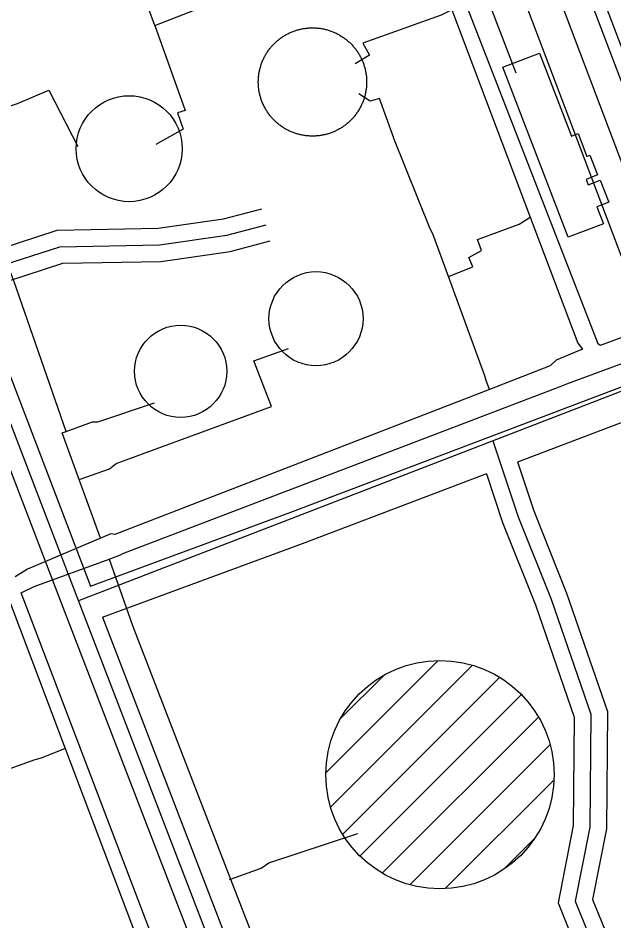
# Model space of a CAD drawing. Extents: x 3694830 to 3732949, y 415201 to 440970.
# Drawn here: x 3710513 to 3711050, y 434490 to 435304 of the extents above; entities that cross this region are included whole.
import ezdxf

# ---------------------------------------------------------------- set-up
doc = ezdxf.new("R2010")
doc.units = 0
for name, color, linetype in [('V-BLDG-OTLN', 7, 'Continuous'), ('V-DOMW-TANK', 7, 'Continuous'), ('V-RIVR-EDGE', 7, 'Continuous'), ('V-ROAD-CNTR', 7, 'Continuous'), ('V-UTIL-LINE', 7, 'Continuous')]:
    doc.layers.add(name, color=color, linetype=linetype)

msp = doc.modelspace()

# ---------------------------------------------------------------- linework, layer by layer
at = {"layer": 'V-BLDG-OTLN'}
msp.add_lwpolyline([(3710950, 435259.15), (3710983.24, 435271.98), (3711012.11, 435197.17), (3711017.88, 435199.4), (3711025.79, 435178.89), (3711028.57, 435179.96), (3711035.43, 435162.17), (3711025.06, 435158.16), (3711026.97, 435153.2), (3711037.9, 435157.42), (3711045.59, 435137.49), (3711034.94, 435133.38), (3711040.81, 435118.15), (3711009.13, 435105.92)], close=True, dxfattribs=at)
at = {"layer": 'V-DOMW-TANK'}
for p, q in [((3710790.8, 434623.66), (3710891.43, 434724.3)), ((3710795, 434592.51), (3710922.66, 434720.16)), ((3710803.94, 434672.16), (3710843.12, 434711.34)), ((3710805.89, 434568.04), (3710947.08, 434709.23)), ((3710821.51, 434548.31), (3710966.75, 434693.54)), ((3710841.42, 434532.86), (3710982.12, 434673.57)), ((3710866.38, 434522.46), (3710992.65, 434648.74)), ((3710898.22, 434518.95), (3710996.05, 434616.78)), ((3710951.05, 434536.42), (3710978.18, 434563.55))]:
    msp.add_line(p, q, dxfattribs=at)
for points in [[(3710747.15, 435283.32), (3710747.8, 435283.86), (3710748.47, 435284.39), (3710749.14, 435284.91), (3710749.83, 435285.42), (3710750.52, 435285.91), (3710751.22, 435286.4), (3710751.93, 435286.87), (3710752.65, 435287.33), (3710753.37, 435287.77), (3710754.11, 435288.2), (3710754.85, 435288.62), (3710755.6, 435289.03), (3710756.35, 435289.42), (3710757.12, 435289.81), (3710757.88, 435290.17), (3710758.66, 435290.53), (3710759.44, 435290.87), (3710760.23, 435291.19), (3710761.02, 435291.51), (3710761.81, 435291.81), (3710762.62, 435292.09), (3710763.43, 435292.36), (3710764.24, 435292.62), (3710765.06, 435292.86), (3710765.88, 435293.09), (3710766.7, 435293.31), (3710767.53, 435293.51), (3710768.36, 435293.69), (3710769.19, 435293.86), (3710770.03, 435294.02), (3710770.87, 435294.16), (3710771.71, 435294.29), (3710772.56, 435294.4), (3710773.41, 435294.5), (3710774.25, 435294.58), (3710775.1, 435294.65), (3710775.95, 435294.7), (3710776.8, 435294.74), (3710777.66, 435294.76), (3710778.51, 435294.77), (3710779.36, 435294.76), (3710780.21, 435294.74), (3710781.06, 435294.7), (3710781.91, 435294.65), (3710782.76, 435294.59), (3710783.61, 435294.5), (3710784.46, 435294.41), (3710785.3, 435294.3), (3710786.14, 435294.17), (3710786.98, 435294.04), (3710787.82, 435293.88), (3710788.66, 435293.71), (3710789.49, 435293.53), (3710790.32, 435293.33), (3710791.14, 435293.12), (3710791.96, 435292.89), (3710792.78, 435292.65), (3710793.59, 435292.39), (3710794.4, 435292.12), (3710795.2, 435291.84), (3710796, 435291.54), (3710796.79, 435291.23), (3710797.58, 435290.91), (3710798.36, 435290.57), (3710799.14, 435290.22), (3710799.91, 435289.85), (3710800.67, 435289.47), (3710801.43, 435289.08), (3710802.18, 435288.67), (3710802.92, 435288.25), (3710803.65, 435287.82), (3710804.38, 435287.38), (3710805.1, 435286.92), (3710805.81, 435286.45), (3710806.51, 435285.97), (3710807.21, 435285.47), (3710807.89, 435284.97), (3710808.57, 435284.45), (3710809.23, 435283.92), (3710809.89, 435283.38), (3710810.54, 435282.83), (3710811.18, 435282.26), (3710811.81, 435281.69), (3710812.43, 435281.1), (3710813.04, 435280.5), (3710813.63, 435279.9), (3710814.22, 435279.28), (3710814.79, 435278.65), (3710815.36, 435278.01), (3710815.92, 435277.37), (3710816.46, 435276.71), (3710816.99, 435276.04), (3710817.51, 435275.37), (3710818.02, 435274.68), (3710818.51, 435273.99), (3710818.99, 435273.29), (3710819.46, 435272.58), (3710819.92, 435271.86), (3710820.37, 435271.14), (3710820.8, 435270.4)], [(3710747.21, 435208.53), (3710746.57, 435209.08), (3710745.93, 435209.65), (3710745.3, 435210.22), (3710744.68, 435210.81), (3710744.07, 435211.4), (3710743.47, 435212.01), (3710742.89, 435212.63), (3710742.31, 435213.26), (3710741.75, 435213.9), (3710741.19, 435214.54), (3710740.65, 435215.2), (3710740.12, 435215.86), (3710739.6, 435216.54), (3710739.09, 435217.23), (3710738.6, 435217.92), (3710738.11, 435218.62), (3710737.64, 435219.33), (3710737.18, 435220.05), (3710736.74, 435220.77), (3710736.31, 435221.51), (3710735.89, 435222.25), (3710735.48, 435223), (3710735.08, 435223.75), (3710734.7, 435224.51), (3710734.33, 435225.28), (3710733.98, 435226.06), (3710733.64, 435226.84), (3710733.31, 435227.62), (3710733, 435228.42), (3710732.7, 435229.21), (3710732.42, 435230.02), (3710732.15, 435230.83), (3710731.89, 435231.64), (3710731.65, 435232.45), (3710731.42, 435233.28), (3710731.2, 435234.1), (3710731, 435234.93), (3710730.82, 435235.76), (3710730.65, 435236.59), (3710730.49, 435237.43), (3710730.35, 435238.27), (3710730.23, 435239.11), (3710730.11, 435239.96), (3710730.01, 435240.8), (3710729.93, 435241.65), (3710729.87, 435242.5), (3710729.81, 435243.35), (3710729.77, 435244.2), (3710729.75, 435245.05), (3710729.74, 435245.91), (3710729.75, 435246.76), (3710729.77, 435247.61), (3710729.81, 435248.46), (3710729.86, 435249.31), (3710729.92, 435250.16), (3710730.01, 435251.01), (3710730.1, 435251.86), (3710730.21, 435252.7), (3710730.34, 435253.54), (3710730.48, 435254.38), (3710730.63, 435255.22), (3710730.8, 435256.06), (3710730.98, 435256.89), (3710731.18, 435257.72), (3710731.39, 435258.54), (3710731.62, 435259.36), (3710731.86, 435260.18), (3710732.12, 435260.99), (3710732.39, 435261.8), (3710732.67, 435262.6), (3710732.97, 435263.4), (3710733.28, 435264.2), (3710733.61, 435264.98), (3710733.94, 435265.76), (3710734.3, 435266.54), (3710734.66, 435267.31), (3710735.04, 435268.07), (3710735.44, 435268.83), (3710735.84, 435269.58), (3710736.26, 435270.32), (3710736.69, 435271.05), (3710737.14, 435271.78), (3710737.59, 435272.5), (3710738.06, 435273.21), (3710738.54, 435273.91), (3710739.04, 435274.61), (3710739.54, 435275.29), (3710740.06, 435275.97), (3710740.59, 435276.64), (3710741.13, 435277.29), (3710741.69, 435277.94), (3710742.25, 435278.58), (3710742.82, 435279.21), (3710743.41, 435279.83), (3710744.01, 435280.44), (3710744.61, 435281.03), (3710745.23, 435281.62), (3710745.86, 435282.2), (3710746.5, 435282.76), (3710747.15, 435283.32)], [(3710820.8, 435270.4), (3710821.22, 435269.66), (3710821.63, 435268.91), (3710822.02, 435268.16), (3710822.4, 435267.4), (3710822.77, 435266.63), (3710823.13, 435265.85), (3710823.47, 435265.07), (3710823.79, 435264.29), (3710824.1, 435263.49), (3710824.4, 435262.69), (3710824.69, 435261.89), (3710824.96, 435261.09), (3710825.22, 435260.27), (3710825.46, 435259.45), (3710825.69, 435258.64), (3710825.9, 435257.81), (3710826.1, 435256.98), (3710826.29, 435256.15), (3710826.46, 435255.32), (3710826.61, 435254.48), (3710826.76, 435253.64), (3710826.88, 435252.8), (3710827, 435251.95), (3710827.09, 435251.1), (3710827.18, 435250.26), (3710827.24, 435249.41), (3710827.3, 435248.56), (3710827.33, 435247.71), (3710827.36, 435246.85), (3710827.36, 435246), (3710827.36, 435245.15), (3710827.34, 435244.3), (3710827.3, 435243.45), (3710827.25, 435242.6), (3710827.18, 435241.75), (3710827.1, 435240.9), (3710827.01, 435240.05), (3710826.9, 435239.21), (3710826.77, 435238.37), (3710826.63, 435237.52), (3710826.48, 435236.69), (3710826.31, 435235.85), (3710826.12, 435235.02), (3710825.93, 435234.19), (3710825.71, 435233.37), (3710825.49, 435232.55), (3710825.25, 435231.73), (3710824.99, 435230.92), (3710824.72, 435230.11), (3710824.44, 435229.3), (3710824.14, 435228.51), (3710823.83, 435227.71), (3710823.5, 435226.93), (3710823.16, 435226.14), (3710822.81, 435225.37), (3710822.44, 435224.6), (3710822.07, 435223.84), (3710821.67, 435223.08), (3710821.27, 435222.33), (3710820.85, 435221.59)], [(3710820.85, 435221.59), (3710820.42, 435220.86), (3710819.97, 435220.13), (3710819.52, 435219.41), (3710819.05, 435218.7), (3710818.57, 435217.99), (3710818.07, 435217.3), (3710817.56, 435216.62), (3710817.05, 435215.94), (3710816.52, 435215.27), (3710815.98, 435214.61), (3710815.42, 435213.97), (3710814.86, 435213.33), (3710814.28, 435212.7), (3710813.7, 435212.08), (3710813.1, 435211.47), (3710812.49, 435210.87), (3710811.88, 435210.29), (3710811.25, 435209.71), (3710810.61, 435209.15), (3710809.96, 435208.59), (3710809.31, 435208.05), (3710808.64, 435207.52), (3710807.96, 435207), (3710807.28, 435206.49), (3710806.59, 435205.99), (3710805.89, 435205.51), (3710805.18, 435205.04), (3710804.46, 435204.58), (3710803.73, 435204.14), (3710803, 435203.7), (3710802.26, 435203.29), (3710801.51, 435202.88), (3710800.75, 435202.48), (3710799.99, 435202.1), (3710799.22, 435201.74), (3710798.45, 435201.38), (3710797.67, 435201.04), (3710796.88, 435200.71), (3710796.09, 435200.4), (3710795.29, 435200.1), (3710794.49, 435199.82), (3710793.68, 435199.54), (3710792.87, 435199.29), (3710792.05, 435199.04), (3710791.23, 435198.82), (3710790.41, 435198.6), (3710789.58, 435198.4), (3710788.75, 435198.22), (3710787.91, 435198.05), (3710787.08, 435197.89), (3710786.24, 435197.75), (3710785.39, 435197.62), (3710784.55, 435197.51), (3710783.7, 435197.41), (3710782.85, 435197.33), (3710782, 435197.26), (3710781.16, 435197.21), (3710780.3, 435197.17), (3710779.45, 435197.15), (3710778.6, 435197.14), (3710777.75, 435197.15), (3710776.9, 435197.17), (3710776.04, 435197.21), (3710775.2, 435197.26), (3710774.35, 435197.32), (3710773.5, 435197.4), (3710772.65, 435197.5), (3710771.8, 435197.61), (3710770.96, 435197.73), (3710770.12, 435197.88), (3710769.29, 435198.03), (3710768.45, 435198.2), (3710767.62, 435198.38), (3710766.79, 435198.58), (3710765.96, 435198.79), (3710765.14, 435199.02), (3710764.33, 435199.26), (3710763.51, 435199.52), (3710762.71, 435199.78), (3710761.9, 435200.07), (3710761.1, 435200.36), (3710760.31, 435200.68), (3710759.52, 435201), (3710758.75, 435201.34), (3710757.97, 435201.7), (3710757.2, 435202.06), (3710756.44, 435202.44), (3710755.68, 435202.83), (3710754.93, 435203.24), (3710754.19, 435203.66), (3710753.45, 435204.09), (3710752.73, 435204.53), (3710752.01, 435204.99), (3710751.3, 435205.46), (3710750.59, 435205.94), (3710749.9, 435206.44), (3710749.22, 435206.94), (3710748.54, 435207.46), (3710747.87, 435207.99), (3710747.21, 435208.53)]]:
    msp.add_lwpolyline(points, dxfattribs=at)
for centre, radius in [((3710613.35, 435185.81), 47.77), ((3710781.73, 435032.6), 42.38), ((3710659.76, 434985.17), 41.59), ((3710893.45, 434621.64), 102.91)]:
    msp.add_circle(centre, radius, dxfattribs=at)
at = {"layer": 'V-RIVR-EDGE'}
msp.add_spline([(3709416.41, 438923.63), (3709424.2, 438904.77), (3709441.5, 438869.15), (3709450.77, 438855.78), (3709471.73, 438831.06), (3709491.09, 438809.18), (3709508.82, 438785.28), (3709539, 438725.35), (3709552.29, 438701.87), (3709586.93, 438647.6), (3709593.77, 438632.62), (3709609.48, 438608.32), (3709646.12, 438547.17), (3709660.21, 438520.04), (3709671.88, 438499.39), (3709677.92, 438486.03), (3709685.16, 438472.67), (3709701.68, 438446.34), (3709741.56, 438385.59), (3709764.53, 438355.61), (3709775.01, 438339.81), (3709795.15, 438309.43), (3709809.24, 438283.52), (3709836.62, 438236.95), (3709866.83, 438187.14), (3709888.98, 438151.9), (3709906.3, 438125.17), (3709922.82, 438100.46), (3709934.91, 438085.88), (3709970.78, 438036.86), (3709995.37, 438006.87), (3710014.73, 437984.99), (3710041.34, 437953.38), (3710062.31, 437929.47), (3710132.49, 437858.54), (3710157.5, 437830.57), (3710170.8, 437815.17), (3710191.37, 437793.69), (3710222.84, 437764.5), (3710249.05, 437736.13), (3710268.42, 437717.07), (3710289.78, 437688.72), (3710309.53, 437662.38), (3710331.69, 437632.81), (3710343.39, 437618.63), (3710343.77, 437612.16), (3710342.52, 437595.18), (3710341.69, 437587.09), (3710344.09, 437574.95), (3710349.32, 437564.02), (3710357.38, 437554.7), (3710372.31, 437541.72), (3710390.86, 437520.65), (3710416.28, 437497.14), (3710444.93, 437474.82), (3710461.87, 437456.59), (3710478.8, 437433.49), (3710492.11, 437422.14), (3710505.43, 437411.19), (3710519.55, 437396.6), (3710538.5, 437375.12), (3710572.38, 437340.66), (3710589.7, 437314.74), (3710598.97, 437299.35), (3710610.66, 437287.19), (3710630.42, 437265.71), (3710667.13, 437227.61), (3710694.96, 437201.26), (3710719.98, 437180.57), (3710742.58, 437162.32), (3710763.16, 437145.28), (3710783.34, 437129.87), (3710806.36, 437118.09), (3710826.96, 437107.52), (3710844.32, 437094.94), (3710865.3, 437076.69), (3710879.82, 437061.29), (3710892.72, 437046.7), (3710907.66, 437034.94), (3710922.99, 437022.37), (3710947.6, 436998.85), (3710956.48, 436993.17), (3710973.42, 436976.14), (3710992.78, 436956.28), (3711016.18, 436931.96), (3711039.57, 436905.62), (3711072.63, 436865.91), (3711081.48, 436850.93), (3711083.08, 436840.81), (3711081.43, 436829.9), (3711079.39, 436823.03), (3711079.38, 436817.37), (3711081.78, 436806.85), (3711087.82, 436797.53), (3711088.61, 436789.04), (3711091.81, 436776.5), (3711098.25, 436764.35), (3711106.73, 436757.05), (3711115.2, 436750.96), (3711118.01, 436742.87), (3711119.2, 436732.35), (3711119.18, 436721.43), (3711123.99, 436706.06), (3711132.05, 436695.93), (3711146.56, 436677.29), (3711154.62, 436665.54), (3711168.32, 436646.1), (3711177.97, 436623.03), (3711181.56, 436604.01), (3711185.97, 436588.23), (3711194.83, 436571.23), (3711219.42, 436540.84), (3711231.91, 436522.2), (3711251.26, 436500.73), (3711276.67, 436472.36), (3711302.06, 436440.35), (3711327.08, 436416.83), (3711345.23, 436400.61), (3711358.56, 436391.68), (3711362.6, 436391.67), (3711365.03, 436393.29), (3711367.06, 436395.71), (3711360.22, 436410.69), (3711348.95, 436433.76), (3711348.56, 436435.79), (3711350.19, 436441.04), (3711353.43, 436443.46), (3711360.71, 436445.86), (3711370.41, 436443.41), (3711379.69, 436435.71), (3711385.35, 436433.27), (3711393.03, 436433.25), (3711401.93, 436435.25), (3711411.23, 436435.63), (3711418.91, 436432.78), (3711433.43, 436419.4), (3711452.78, 436395.9), (3711476.58, 436370.77), (3711503.19, 436338.76), (3711528.99, 436307.56), (3711539.87, 436292.97), (3711550.76, 436278.79), (3711562.46, 436268.25), (3711578.58, 436248.8), (3711601.94, 436211.14), (3711619.66, 436179.96), (3711638.58, 436146.75), (3711647.84, 436129.34), (3711661.95, 436112.32), (3711680.1, 436094.49), (3711699.46, 436073.01), (3711711.15, 436058.83), (3711730.9, 436031.68), (3711750.26, 436012.63), (3711780.51, 435980.21), (3711801.87, 435951.85), (3711825.64, 435916.61), (3711836.91, 435896.36), (3711875.6, 435841.68), (3711900.17, 435803.2), (3711927.96, 435759.86), (3711955.74, 435708.04), (3711962.56, 435688.21), (3711968.59, 435674.44), (3711979.06, 435653.79), (3711993.17, 435638.39), (3712013.35, 435620.95), (3712024.24, 435612.03), (3712033.92, 435601.49), (3712046.42, 435584.88), (3712059.71, 435563.42), (3712069.37, 435546.41), (3712083.08, 435529.39), (3712097.18, 435509.95), (3712116.96, 435495.34), (3712130.69, 435486.82), (3712141.57, 435473.85), (3712168.59, 435442.65), (3712171.4, 435435.36), (3712183.09, 435419.56), (3712199.62, 435402.13), (3712223.83, 435380.64), (3712242.79, 435359.97), (3712257.3, 435340.93), (3712270.99, 435318.25), (3712283.08, 435302.45), (3712301.62, 435277.34), (3712346.38, 435227.49), (3712366.53, 435199.54), (3712381.44, 435177.66), (3712398.77, 435155.78), (3712416.91, 435132.29), (3712436.61, 435086.54), (3712455.54, 435054.15), (3712466.42, 435037.54), (3712489, 435011.61), (3712512.79, 434986.07), (3712546.27, 434954.04), (3712574.51, 434927.69), (3712607.17, 434886.36), (3712630.95, 434857.59), (3712637.81, 434850.3), (3712652.73, 434835.7), (3712657.97, 434827.2), (3712659.16, 434819.11), (3712661.57, 434812.23), (3712661.96, 434804.95), (3712668.82, 434797.65), (3712682.52, 434779.83), (3712700.66, 434757.14), (3712724.04, 434725.94), (3712742.58, 434702.85), (3712756.29, 434685.83), (3712784.54, 434665.54), (3712804.33, 434653.77), (3712827.35, 434641.58), (3712857.63, 434621.69), (3712868.51, 434609.13), (3712884.65, 434593.32), (3712899.98, 434579.53), (3712922.18, 434563.3), (3712941.55, 434547.08), (3712958.08, 434527.63), (3712978.25, 434505.74), (3712995.19, 434491.14), (3713016.17, 434471.68), (3713032.29, 434449.4), (3713043.36, 434433.46)], degree=3, dxfattribs=at)
at = {"layer": 'V-ROAD-CNTR'}
for points in [[(3710567.82, 436380.16), (3711074.91, 435041.48), (3711096.35, 434986.18)], [(3710029.75, 436192.88), (3710175.06, 435802.71), (3710567.71, 434778.02), (3710862.49, 434012.13)], [(3710021.02, 436173.34), (3710161.03, 435797.41), (3710553.71, 434772.64), (3710848.49, 434006.74)], [(3710697.96, 436121.27), (3711123.96, 434996.68)], [(3711842.21, 435264.02), (3711111.58, 434988.41), (3710567.65, 434778.16)], [(3710465.63, 435086.35), (3710495.92, 435095.35), (3710548.5, 435112.44), (3710639.36, 435114.11), (3710698.46, 435122.71), (3710732.95, 435131.72)], [(3710456.59, 435068.02), (3710500.37, 435081.03), (3710551.01, 435097.49), (3710640.58, 435099.13), (3710701.44, 435107.98), (3710736.74, 435117.2)], [(3710476.39, 435058.25), (3710504.83, 435066.71), (3710553.52, 435082.53), (3710641.81, 435084.15), (3710704.43, 435093.26), (3710740.53, 435102.69)], [(3710476.39, 435058.25), (3710578.62, 434791.48)], [(3710578.62, 434791.48), (3710759.17, 434858.11), (3711096.63, 434986.28)], [(3710963.54, 434903.64), (3711107.62, 434958.37)], [(3710941.16, 434922.53), (3710964.03, 434854.11), (3710993.52, 434779.88), (3711029.4, 434676.02), (3711028.48, 434574.32), (3711015.43, 434507.46), (3711032.12, 434466.26), (3711093.69, 434401.05), (3711142.96, 434334.03), (3711168.63, 434252.03), (3711181.36, 434197.69), (3711189.44, 434154.18), (3711196.65, 434086.34), (3711196.31, 434043.13)], [(3710963.32, 434903.56), (3710978.13, 434859.26), (3711007.58, 434785.1), (3711044.42, 434678.47), (3711043.46, 434572.8), (3711031.01, 434508.96), (3711044.97, 434474.5), (3711105.23, 434410.68), (3711156.53, 434340.9), (3711183.11, 434255.98), (3711196.04, 434200.77), (3711204.3, 434156.35), (3711211.65, 434087.08), (3711211.31, 434043.01)], [(3710589.38, 434763.47), (3710769.69, 434830.02), (3710935.83, 434893.12)], [(3710935.25, 434892.9), (3710949.94, 434848.95), (3710979.45, 434774.66), (3711014.38, 434673.57), (3711013.49, 434575.84), (3710999.86, 434505.96), (3711019.28, 434458.01), (3711082.15, 434391.42), (3711129.39, 434327.16), (3711154.15, 434248.07), (3711166.67, 434194.6), (3711174.59, 434152.02), (3711181.64, 434085.61), (3711181.31, 434043.24)], [(3710589.38, 434763.47), (3710876.48, 434017.52)]]:
    msp.add_lwpolyline(points, dxfattribs=at)
at = {"layer": 'V-UTIL-LINE'}
for p, q in [((3710773.14, 434110.68), (3710515.96, 434785.52)), ((3710704.71, 434527.53), (3710835.57, 434189.24))]:
    msp.add_line(p, q, dxfattribs=at)
for points in [[(3709709.78, 436268.6), (3709757.92, 436139.53), (3709792, 436152.51), (3710134.34, 436282.94), (3710452.62, 436404.2), (3710490.46, 436418.62), (3710489.69, 436416.26), (3710493.31, 436407.31), (3710522.13, 436336.1), (3710521.76, 436332.96), (3710704.94, 435861.32), (3710711.62, 435830.17), (3710781.71, 435648.07), (3710800.3, 435619.65), (3710851.58, 435489.82), (3710860.19, 435493.81), (3710926.79, 435313.49), (3710937.35, 435317.51), (3710961.81, 435254.15)], [(3709792, 436152.51), (3709796, 436141.95), (3709916.53, 436187.92), (3709957.92, 436203.71), (3709963.41, 436203.75), (3709991.46, 436132.58), (3709994.63, 436128.68), (3710031.87, 436030.2), (3710123.72, 435787.31), (3710246.28, 435463.24), (3710425.03, 434990.57), (3710555.59, 434645.3), (3710671.85, 434337.89), (3710759.44, 434106.25)], [(3710739.44, 436111.41), (3710728.86, 436107.38), (3711130.57, 435052.65), (3711135.88, 435044.71)], [(3710739.44, 436111.41), (3710807.96, 435931.51), (3710891.17, 435713.03), (3710962.97, 435524.51), (3711038.5, 435326.2), (3711140.7, 435057.88), (3711147.58, 435049.01)], [(3710850.03, 435487.84), (3711035.61, 435010.34), (3711037.98, 435008.79), (3711135.88, 435044.71), (3711147.58, 435049.01), (3711327.81, 435115.14), (3711327.04, 435114.35), (3711398.02, 435141.82), (3711408.2, 435145.76), (3711550.74, 435200.93), (3711551.51, 435202.11), (3711543.08, 435224.8), (3711547.78, 435226.02), (3711465.98, 435440.34)], [(3710636.62, 435296.74), (3710867.9, 435387.13), (3710875.3, 435387.84)], [(3710636.62, 435296.74), (3710614.5, 435356.53), (3710605.67, 435354.49), (3710602.67, 435360.36), (3710577.17, 435353.27)], [(3710904.25, 435311.06), (3710974.77, 435124.04), (3711017.56, 435010.58), (3711021.92, 435005.13), (3710998.07, 434995.12), (3710992.62, 434989.97), (3710938.2, 434968.9), (3710600.37, 434838.06), (3710596.83, 434838.81), (3710589.03, 434835.48), (3710521.77, 434806.81), (3710510.47, 434799.94)], [(3710904.25, 435311.06), (3710894.46, 435306.07), (3710823.88, 435280.91), (3710829.87, 435270.14), (3710817.15, 435262.17)], [(3710556.57, 434930.93), (3710509.46, 435066.85), (3710455.81, 435203.43), (3710417.07, 435302.05), (3710387.67, 435290.01)], [(3710636.62, 435296.74), (3710663.79, 435220.28), (3710656.93, 435218.25), (3710661.96, 435203.55), (3710637.5, 435189.58)], [(3710455.81, 435203.43), (3710457.73, 435208.37), (3710512.64, 435226.51), (3710512.64, 435226.51), (3710541.05, 435238.55), (3710567.03, 435187.64)], [(3710901, 435070.76), (3710886.87, 435109.18), (3710884.65, 435113.53), (3710851.98, 435195.06), (3710851.61, 435196.15), (3710838.96, 435230.95), (3710830.62, 435228.7), (3710820.38, 435235.16)], [(3711001.8, 434971.61), (3711007.66, 434974.01), (3711054.87, 434991.22), (3711070.91, 434996.45), (3711333.46, 435096.35), (3711335.03, 435095.98), (3711556.73, 435187.25), (3711558.69, 435187.27), (3711560.29, 435184.14), (3711621.7, 435206.23), (3711619.28, 435214.84)], [(3710938.2, 434968.9), (3710935.22, 434976.87), (3710933.73, 434981.22), (3710901, 435070.76), (3710923.11, 435079.3), (3710919.41, 435087.64), (3710930.99, 435093.91), (3710927.27, 435104.06), (3710964.97, 435117.83), (3710974.77, 435124.04)], [(3710569.33, 434887.92), (3710595.67, 434897.24), (3710601.52, 434902.2), (3710741.69, 434953.5), (3710725.62, 434994.66), (3710756.99, 435005.73)], [(3710605.62, 434819.66), (3710607.57, 434820.85), (3711001.8, 434971.61)], [(3710587.58, 434834.87), (3710552.86, 434929.57), (3710556.57, 434930.93), (3710580.31, 434939.63), (3710585.22, 434939.67), (3710636.2, 434956.8)], [(3710515.96, 434785.52), (3710527.78, 434791.16), (3710595.19, 434815.84), (3710605.62, 434819.66)], [(3710595.19, 434815.84), (3710616.33, 434756.04), (3710619.34, 434748.2), (3710704.71, 434527.53)], [(3710555.59, 434645.3), (3710534.14, 434636.35), (3710528.33, 434634.85), (3710432.63, 434600.61)], [(3710703.85, 434527.23), (3710704.71, 434527.53), (3710732.28, 434537.29), (3710739.12, 434542.26), (3710819.52, 434568.49)]]:
    msp.add_lwpolyline(points, dxfattribs=at)

doc.saveas('drawing.dxf')
